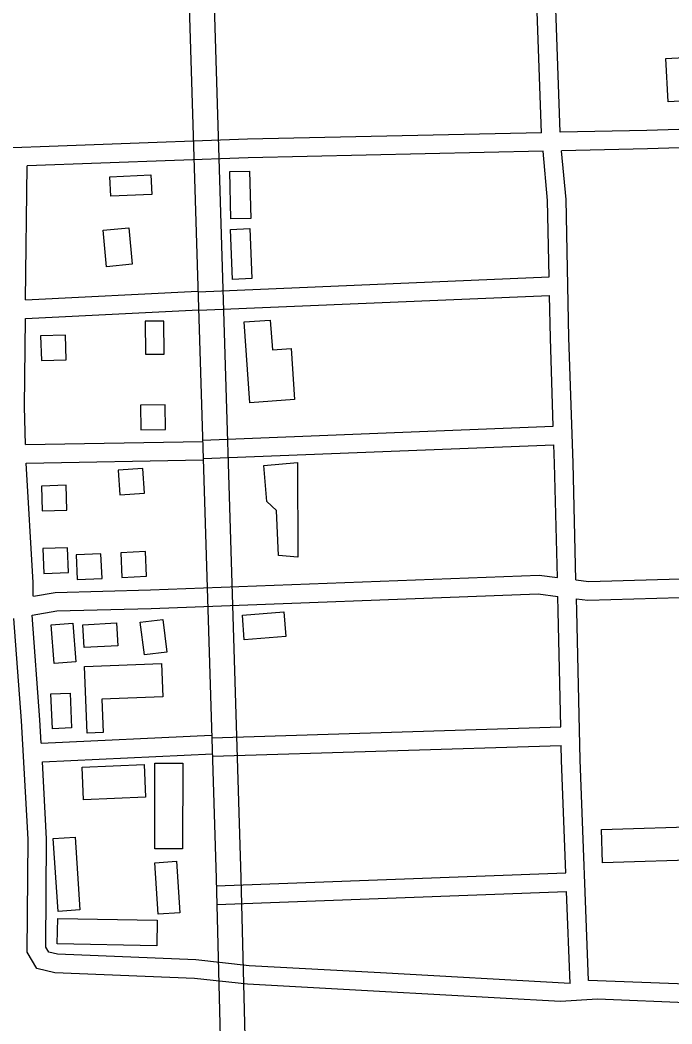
# Model space of a CAD drawing. Extents: x 3297716 to 3335574, y 688621 to 713991.
# Drawn here: x 3326496 to 3327549, y 697434 to 699056 of the extents above; entities that cross this region are included whole.
import ezdxf

# ---------------------------------------------------------------- set-up
doc = ezdxf.new("R2010")
doc.units = 0
doc.layers.add('V-BLDG-OTLN', color=7, linetype='Continuous')
doc.layers.add('V-ROAD-CNTR', color=7, linetype='Continuous')

msp = doc.modelspace()

# ---------------------------------------------------------------- linework, layer by layer
at = {"layer": 'V-BLDG-OTLN'}
for points in [[(3327721, 698933.3), (3327543.2, 698923.5), (3327539.3, 698993.3), (3327717.1, 699003.1)], [(3326708.7, 698773.8), (3326642.7, 698770.9), (3326641.3, 698802.4), (3326707.3, 698805.3)], [(3326866.9, 698811.6), (3326868.9, 698735.2), (3326836.8, 698734.3), (3326834.8, 698810.8)], [(3326671.8, 698720), (3326677.2, 698661), (3326635.7, 698657.2), (3326630.3, 698716.1)], [(3326839.4, 698636.7), (3326836.1, 698717.4), (3326867.3, 698718.7), (3326870.7, 698637.9)], [(3326697.9, 698568.9), (3326698.4, 698515.8), (3326729, 698516.1), (3326728.4, 698569.2)], [(3326933.8, 698524.9), (3326939.6, 698442.6), (3326867.5, 698437.4), (3326858.3, 698567.9), (3326900.3, 698570.8), (3326903.7, 698522.8)], [(3326529.2, 698545.4), (3326530.6, 698505.4), (3326570.6, 698506.8), (3326569.2, 698546.8)], [(3326690.9, 698393.7), (3326730.9, 698394.2), (3326730.4, 698434.2), (3326690.4, 698433.7)], [(3326944, 698341.1), (3326944.8, 698188.1), (3326913.8, 698190.4), (3326910.2, 698263.3), (3326894.7, 698277.8), (3326890, 698335.8)], [(3326694.6, 698331.1), (3326654.7, 698328.5), (3326657.4, 698288.6), (3326697.3, 698291.2)], [(3326530.4, 698302.6), (3326531.8, 698262.6), (3326571.7, 698264), (3326570.3, 698304)], [(3326532.8, 698201.7), (3326534.2, 698161.8), (3326574.2, 698163.2), (3326572.8, 698203.1)], [(3326588.5, 698151.7), (3326628.5, 698153.5), (3326626.7, 698193.5), (3326586.7, 698191.7)], [(3326660.4, 698155.2), (3326700.3, 698157), (3326698.6, 698196.9), (3326658.6, 698195.2)], [(3326855.2, 698094.3), (3326922.3, 698099.4), (3326925.4, 698059.7), (3326858.2, 698054.6)], [(3326551, 698016.2), (3326546.1, 698078.5), (3326581.4, 698081.2), (3326586.2, 698019)], [(3326597.2, 698078.4), (3326652, 698081.6), (3326654.1, 698044.9), (3326599.3, 698041.8)], [(3326697, 698030.1), (3326690.3, 698082.7), (3326726.4, 698087.3), (3326733.1, 698034.7)], [(3326599.9, 698011.3), (3326724.5, 698016.4), (3326726.7, 697962.5), (3326627.9, 697958.4), (3326630.1, 697904.6), (3326604.4, 697903.5)], [(3326548.2, 697910.8), (3326545.9, 697967), (3326577, 697968.2), (3326579.3, 697912.1)], [(3326596.1, 697848.7), (3326696.3, 697852.9), (3326698.5, 697800), (3326598.4, 697795.8)], [(3326758.8, 697854.9), (3326758.4, 697716.7), (3326713.6, 697716.9), (3326714, 697855)], [(3327435.3, 697748.2), (3327608.2, 697753.4), (3327609.8, 697699.3), (3327437, 697694.1)], [(3326584.8, 697735.6), (3326592.7, 697618.1), (3326557.5, 697615.8), (3326549.6, 697733.2)], [(3326719.1, 697611.2), (3326713.5, 697694.2), (3326748.5, 697696.6), (3326754.2, 697613.6)], [(3326557, 697604.5), (3326717.7, 697601.3), (3326716.9, 697560.3), (3326556.2, 697563.5)]]:
    msp.add_lwpolyline(points, close=True, dxfattribs=at)
at = {"layer": 'V-ROAD-CNTR'}
for points in [[(3326741.3, 699767.7), (3326770, 699060.1), (3326812.9, 697669), (3326839.1, 696622.8)], [(3326781.3, 699769.3), (3326809.9, 699061.5), (3326852.8, 697670.1), (3326879.1, 696623.8)], [(3327368.7, 698874.3), (3327357.7, 699181.4), (3327353.9, 699394.3), (3327358.2, 699582.6)], [(3327338.7, 698873.6), (3327330.6, 699099.8)], [(3327802.8, 698886.5), (3327508.8, 698877.4), (3327368.7, 698874.3)], [(3327338.3, 698873.6), (3326863.4, 698863), (3326163.5, 698837.5), (3326041.4, 698834.8)], [(3327801.9, 698856.5), (3327509.6, 698847.5), (3327371, 698844.4)], [(3327341, 698843.7), (3326864.3, 698833), (3326507.4, 698820)], [(3327350.8, 698640.7), (3327348.1, 698764), (3327341, 698843.7)], [(3327394.2, 698151.1), (3327389.6, 698339.8), (3327382.9, 698542.8), (3327378.1, 698765.6), (3327371, 698844.4)], [(3326505, 698603.4), (3326507.4, 698820)], [(3326783.5, 698616.8), (3327350.8, 698640.7)], [(3326505, 698603.4), (3326783.3, 698617.5)], [(3326784.7, 698586.8), (3327351.4, 698610.7)], [(3327357.6, 698399.6), (3327352.9, 698541.9), (3327351.4, 698610.7)], [(3326504.6, 698573.4), (3326784.8, 698587.6)], [(3326505, 698370), (3326503, 698430.6), (3326504.6, 698573.4)], [(3326790.9, 698377.1), (3327357.6, 698399.6)], [(3326505, 698370), (3326791.3, 698374.9)], [(3326792.1, 698347.1), (3327358.6, 698369.6)], [(3327364.1, 698155), (3327359.6, 698339), (3327358.6, 698369.6)], [(3326505.6, 698340), (3326791.8, 698344.9)], [(3326517.2, 698124.9), (3326517.4, 698146.9), (3326505.6, 698340)], [(3326517.8, 698125.1), (3326552.5, 698131.1), (3326707, 698134.9), (3327334.6, 698158.8), (3327364.1, 698155)], [(3327394.2, 698151.1), (3327415, 698148.4), (3327821.9, 698160.4)], [(3326515.6, 698094.2), (3326555.4, 698101.1), (3326707.9, 698104.9), (3327333.3, 698128.7), (3327364.9, 698124.6)], [(3327369.5, 697913.6), (3327365.4, 698100.8), (3327364.9, 698124.6)], [(3327395, 698120.8), (3327413.5, 698118.4), (3327822.3, 698130.4)], [(3327414.6, 697504.3), (3327400.7, 697860.6), (3327395.4, 698101.5), (3327395, 698120.8)], [(3326530.3, 697887.3), (3326528.2, 697925.4), (3326515.6, 698094.2)], [(3327843.1, 697440.9), (3327584.8, 697467.6), (3327428.8, 697473.7), (3327369.3, 697470), (3327076.7, 697486.4), (3326863.5, 697498), (3326777.7, 697507.3), (3326552.3, 697516.7), (3326523, 697523.6), (3326507.6, 697549.9), (3326508.9, 697732.2), (3326498.3, 697923.4), (3326485.9, 698089.1)], [(3326805.9, 697896.2), (3327369.5, 697913.6)], [(3326530.3, 697887.3), (3326805.5, 697900.2)], [(3326806.8, 697866.2), (3327370.2, 697883.6)], [(3327377.8, 697678.1), (3327370.7, 697859.7), (3327370.2, 697883.6)], [(3326532, 697857.3), (3326806.9, 697870.2)], [(3327384.8, 697499.1), (3327078.4, 697516.4), (3326866, 697527.9), (3326779.9, 697537.2), (3326556.4, 697546.5), (3326542.4, 697549.9), (3326537.7, 697558), (3326538.9, 697732.9), (3326532, 697857.3)], [(3326813, 697657.1), (3327377.8, 697678.1)], [(3326814.1, 697627.1), (3327378.9, 697648.1)], [(3327384.8, 697499.1), (3327379, 697648.1)], [(3327840, 697471.4), (3327586.9, 697497.5), (3327414.6, 697504.3)]]:
    msp.add_lwpolyline(points, dxfattribs=at)

doc.saveas('drawing.dxf')
